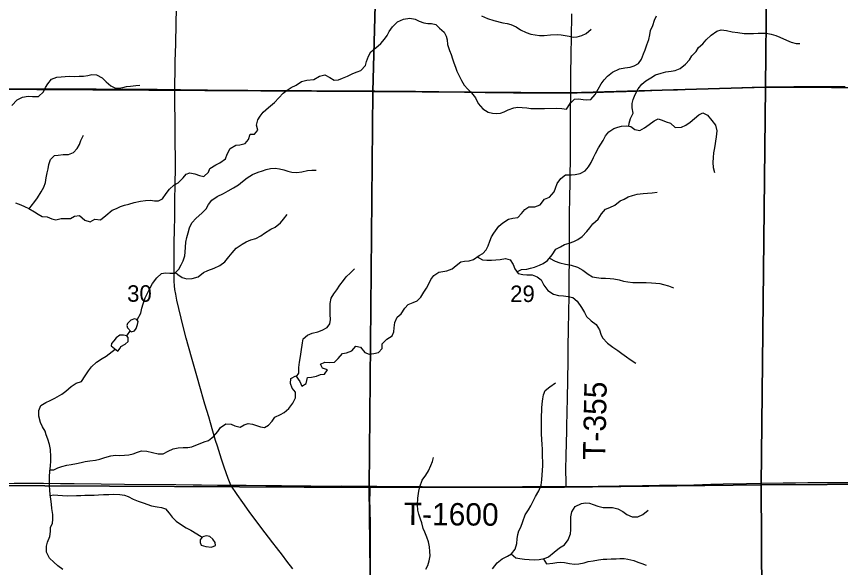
# Model space of a CAD drawing. Extents: x 1874609 to 2204689, y 815661 to 1281160.
# Drawn here: x 2045844 to 2056881, y 1029154 to 1036541 of the extents above; entities that cross this region are included whole.
import ezdxf

# ---------------------------------------------------------------- set-up
doc = ezdxf.new("R2010")
doc.units = 0
for name, color, linetype in [('GM_X_County_Road', 7, 'Continuous'), ('GM_X_Minor_Lake', 7, 'Continuous'), ('GM_X_Minor_River', 7, 'Continuous'), ('GM_X_Section', 7, 'Continuous'), ('GM_X_Section_Text', 7, 'Continuous'), ('GM_X_State_Route', 7, 'Continuous'), ('GM_X_Township_Road', 7, 'Continuous'), ('GM_X_Township_Road_Text', 7, 'Continuous')]:
    doc.layers.add(name, color=color, linetype=linetype)

msp = doc.modelspace()

# ---------------------------------------------------------------- linework, layer by layer
at = {"layer": 'GM_X_County_Road'}
msp.add_lwpolyline([(2045380, 1030269), (2045534, 1030276), (2045648, 1030280), (2045812, 1030283), (2045911, 1030284), (2046108, 1030285), (2046206, 1030284), (2046436, 1030282), (2046617, 1030280), (2046978, 1030274), (2047290, 1030272), (2047979, 1030267), (2048209, 1030264), (2048323, 1030263), (2048536, 1030259), (2048717, 1030260)], dxfattribs=at)
at = {"layer": 'GM_X_Minor_Lake'}
for points in [[(2047379, 1032315), (2047425, 1032326), (2047449, 1032360), (2047466, 1032410), (2047474, 1032452), (2047458, 1032478), (2047424, 1032490), (2047376, 1032470), (2047332, 1032427), (2047324, 1032399), (2047332, 1032369)], [(2047332, 1032369), (2047379, 1032315)], [(2047203, 1032054), (2047231, 1032095), (2047243, 1032115), (2047299, 1032149), (2047339, 1032185), (2047341, 1032239), (2047323, 1032261), (2047279, 1032271), (2047230, 1032267), (2047179, 1032231), (2047147, 1032192), (2047117, 1032158), (2047113, 1032124)], [(2047113, 1032124), (2047203, 1032054)], [(2048306, 1029524), (2048306, 1029490), (2048318, 1029452), (2048382, 1029438), (2048455, 1029426), (2048511, 1029448), (2048506, 1029490), (2048472, 1029536), (2048432, 1029568), (2048390, 1029578), (2048354, 1029572), (2048332, 1029560)], [(2048332, 1029560), (2048306, 1029524)]]:
    msp.add_lwpolyline(points, dxfattribs=at)
at = {"layer": 'GM_X_Minor_River'}
for points in [[(2050726, 1036180), (2050772, 1036236), (2050808, 1036286), (2050838, 1036341), (2050882, 1036403), (2050948, 1036471), (2051028, 1036506), (2051112, 1036520), (2051184, 1036506), (2051238, 1036480), (2051298, 1036458), (2051354, 1036448), (2051404, 1036449), (2051460, 1036435), (2051511, 1036385), (2051573, 1036329), (2051601, 1036277), (2051611, 1036227), (2051619, 1036165), (2051646, 1036087), (2051664, 1036031), (2051686, 1035975), (2051702, 1035921), (2051722, 1035861), (2051743, 1035807), (2051805, 1035683), (2051841, 1035621), (2051890, 1035567), (2051940, 1035519), (2051990, 1035451), (2052028, 1035375), (2052089, 1035305), (2052161, 1035259), (2052221, 1035245), (2052273, 1035239), (2052325, 1035245), (2052377, 1035264), (2052431, 1035288), (2052507, 1035316), (2052557, 1035324), (2052617, 1035320), (2052679, 1035315), (2052734, 1035309), (2052788, 1035307), (2052852, 1035307), (2052914, 1035309), (2053080, 1035310), (2053150, 1035306), (2053210, 1035300), (2053262, 1035374), (2053318, 1035433), (2053372, 1035439), (2053432, 1035429), (2053482, 1035425), (2053536, 1035429), (2053596, 1035494), (2053634, 1035568), (2053676, 1035638), (2053714, 1035690), (2053760, 1035743), (2053828, 1035795), (2053922, 1035839), (2053992, 1035853), (2054062, 1035862), (2054118, 1035878), (2054174, 1035910), (2054214, 1035970), (2054242, 1036039), (2054266, 1036093), (2054287, 1036161), (2054313, 1036231), (2054325, 1036293), (2054337, 1036351), (2054365, 1036422), (2054389, 1036492), (2054416, 1036548)], [(2052073, 1036551), (2052151, 1036515), (2052237, 1036487), (2052358, 1036457), (2052416, 1036446), (2052466, 1036432), (2052538, 1036402), (2052596, 1036362), (2052670, 1036326), (2052733, 1036302), (2052789, 1036293), (2052847, 1036287), (2052911, 1036285), (2052995, 1036297), (2053085, 1036301), (2053141, 1036294), (2053195, 1036288), (2053247, 1036276), (2053302, 1036266), (2053354, 1036268), (2053418, 1036286), (2053472, 1036315), (2053542, 1036369)], [(2054047, 1035070), (2054052, 1035110), (2054070, 1035173), (2054104, 1035247), (2054090, 1035317), (2054091, 1035373), (2054103, 1035429), (2054131, 1035497), (2054169, 1035570), (2054219, 1035634), (2054275, 1035678), (2054339, 1035720), (2054405, 1035757), (2054477, 1035783), (2054543, 1035799), (2054613, 1035809), (2054665, 1035815), (2054735, 1035842), (2054805, 1035902), (2054857, 1035962), (2054891, 1036012), (2054947, 1036073), (2054980, 1036127), (2055036, 1036173), (2055082, 1036227), (2055150, 1036292), (2055226, 1036346), (2055284, 1036364), (2055352, 1036352), (2055429, 1036337), (2055507, 1036327), (2055591, 1036313), (2055663, 1036313), (2055717, 1036315), (2055777, 1036316), (2055831, 1036318), (2055887, 1036316), (2055951, 1036304), (2056014, 1036284), (2056068, 1036262), (2056156, 1036223), (2056218, 1036195), (2056286, 1036179), (2056338, 1036179)], [(2045833, 1034045), (2045901, 1034016), (2045952, 1033994), (2046010, 1033966), (2046084, 1033922), (2046134, 1033890), (2046188, 1033860), (2046254, 1033854), (2046317, 1033827), (2046373, 1033813), (2046441, 1033835), (2046511, 1033831), (2046569, 1033833), (2046621, 1033866), (2046687, 1033872), (2046759, 1033810), (2046831, 1033788), (2046893, 1033826), (2046968, 1033815), (2047042, 1033871), (2047127, 1033943), (2047183, 1033968), (2047237, 1033994), (2047293, 1034010), (2047348, 1034026), (2047420, 1034048), (2047504, 1034067), (2047574, 1034075), (2047640, 1034077), (2047694, 1034069), (2047746, 1034069), (2047802, 1034096), (2047848, 1034168), (2047894, 1034226), (2047950, 1034278), (2048010, 1034309), (2048076, 1034379), (2048115, 1034429), (2048165, 1034445), (2048232, 1034431), (2048296, 1034410), (2048352, 1034398), (2048414, 1034454), (2048432, 1034504), (2048514, 1034551), (2048570, 1034577), (2048646, 1034631), (2048667, 1034697), (2048705, 1034772), (2048781, 1034818), (2048835, 1034820), (2048907, 1034840), (2048953, 1034894), (2048973, 1034963), (2049033, 1034963), (2049079, 1035019), (2049061, 1035085), (2049075, 1035155), (2049107, 1035205), (2049150, 1035258), (2049220, 1035320), (2049298, 1035386), (2049358, 1035449), (2049416, 1035513), (2049470, 1035555), (2049522, 1035587), (2049590, 1035620), (2049660, 1035670), (2049732, 1035688), (2049828, 1035696), (2049904, 1035741), (2049974, 1035759), (2050042, 1035723), (2050097, 1035687), (2050155, 1035693), (2050209, 1035712), (2050279, 1035742), (2050347, 1035776), (2050407, 1035798), (2050457, 1035815), (2050517, 1035883), (2050534, 1035937), (2050558, 1036007), (2050592, 1036067), (2050658, 1036120), (2050726, 1036180)], [(2045783, 1035348), (2045855, 1035424), (2045925, 1035458), (2046003, 1035472), (2046059, 1035469), (2046138, 1035467), (2046205, 1035533), (2046235, 1035587), (2046265, 1035639), (2046315, 1035700), (2046387, 1035728), (2046443, 1035734), (2046495, 1035736), (2046549, 1035739), (2046625, 1035737), (2046682, 1035739), (2046740, 1035741), (2046798, 1035749), (2046854, 1035762), (2046918, 1035760), (2046990, 1035720), (2047046, 1035666), (2047109, 1035612), (2047163, 1035584), (2047215, 1035582), (2047267, 1035590), (2047319, 1035603), (2047373, 1035609), (2047443, 1035615), (2047497, 1035621)], [(2051335, 1032898), (2051368, 1032957), (2051396, 1033015), (2051436, 1033069), (2051500, 1033115), (2051556, 1033124), (2051606, 1033132), (2051680, 1033158), (2051732, 1033202), (2051794, 1033250), (2051844, 1033263), (2051908, 1033267), (2051964, 1033285), (2052040, 1033339), (2052092, 1033364), (2052134, 1033414), (2052162, 1033468), (2052182, 1033528), (2052206, 1033586), (2052238, 1033638), (2052306, 1033731), (2052357, 1033773), (2052433, 1033825), (2052493, 1033838), (2052558, 1033848), (2052609, 1033900), (2052653, 1033954), (2052707, 1033988), (2052785, 1033989), (2052857, 1034017), (2052917, 1034093), (2052981, 1034121), (2053045, 1034190), (2053065, 1034240), (2053087, 1034304), (2053133, 1034370), (2053197, 1034419), (2053277, 1034419), (2053329, 1034421), (2053395, 1034435), (2053461, 1034472), (2053505, 1034526), (2053539, 1034582), (2053571, 1034650), (2053601, 1034706), (2053640, 1034779), (2053670, 1034829), (2053702, 1034879), (2053732, 1034939), (2053776, 1034995), (2053846, 1035038), (2053898, 1035056), (2053948, 1035070), (2054018, 1035074), (2054074, 1035066), (2054124, 1035028), (2054195, 1035011), (2054257, 1035049), (2054319, 1035093), (2054384, 1035141), (2054438, 1035170), (2054493, 1035152), (2054545, 1035130), (2054605, 1035112), (2054667, 1035054), (2054753, 1035056), (2054811, 1035085), (2054869, 1035125), (2054923, 1035173), (2054985, 1035223), (2055037, 1035248), (2055099, 1035218), (2055158, 1035146), (2055208, 1035082), (2055226, 1035006), (2055216, 1034926), (2055193, 1034781), (2055179, 1034715), (2055173, 1034651), (2055169, 1034583), (2055173, 1034517), (2055194, 1034451)], [(2046016, 1033962), (2046040, 1033998), (2046088, 1034062), (2046124, 1034112), (2046173, 1034189), (2046209, 1034253), (2046233, 1034315), (2046243, 1034379), (2046257, 1034443), (2046269, 1034500), (2046278, 1034556), (2046298, 1034626), (2046352, 1034676), (2046404, 1034684), (2046470, 1034691), (2046542, 1034693), (2046610, 1034719), (2046656, 1034771), (2046688, 1034827), (2046708, 1034880), (2046742, 1034948)], [(2047460, 1032475), (2047508, 1032564), (2047522, 1032630), (2047540, 1032690), (2047567, 1032769), (2047597, 1032831), (2047637, 1032905), (2047667, 1032961), (2047723, 1033036), (2047787, 1033094), (2047839, 1033106), (2047897, 1033100), (2047967, 1033100), (2048019, 1033155), (2048049, 1033213), (2048079, 1033267), (2048097, 1033331), (2048104, 1033381), (2048108, 1033447), (2048114, 1033516), (2048126, 1033576), (2048142, 1033642), (2048160, 1033710), (2048191, 1033776), (2048251, 1033839), (2048325, 1033903), (2048383, 1033963), (2048415, 1034019), (2048461, 1034078), (2048531, 1034128), (2048615, 1034168), (2048679, 1034206), (2048751, 1034243), (2048819, 1034285), (2048873, 1034329), (2048935, 1034376), (2049005, 1034422), (2049083, 1034452), (2049139, 1034470), (2049189, 1034489), (2049245, 1034505), (2049311, 1034507), (2049367, 1034499), (2049425, 1034485), (2049479, 1034467), (2049531, 1034454), (2049599, 1034448), (2049668, 1034458), (2049740, 1034476), (2049800, 1034480), (2049856, 1034479)], [(2052546, 1033120), (2052608, 1033151), (2052678, 1033155), (2052728, 1033169), (2052784, 1033181), (2052848, 1033206), (2052900, 1033228), (2052958, 1033268), (2053018, 1033348), (2053066, 1033423), (2053130, 1033453), (2053184, 1033483), (2053246, 1033503), (2053310, 1033523), (2053362, 1033552), (2053420, 1033592), (2053483, 1033658), (2053525, 1033710), (2053563, 1033761), (2053635, 1033825), (2053679, 1033897), (2053733, 1033958), (2053793, 1033980), (2053859, 1034010), (2053931, 1034068), (2053983, 1034094), (2054035, 1034123), (2054093, 1034143), (2054157, 1034157), (2054237, 1034169), (2054297, 1034172), (2054357, 1034178), (2054423, 1034188)], [(2047976, 1033110), (2048007, 1033081), (2048065, 1033041), (2048128, 1033025), (2048198, 1033027), (2048276, 1033053), (2048348, 1033108), (2048406, 1033136), (2048492, 1033168), (2048568, 1033204), (2048634, 1033251), (2048689, 1033321), (2048731, 1033373), (2048785, 1033434), (2048867, 1033488), (2048921, 1033518), (2048981, 1033546), (2049051, 1033563), (2049115, 1033601), (2049167, 1033637), (2049251, 1033689), (2049311, 1033718), (2049379, 1033774), (2049419, 1033826), (2049471, 1033886)], [(2052013, 1033320), (2052085, 1033281), (2052143, 1033274), (2052207, 1033274), (2052323, 1033282), (2052393, 1033296), (2052455, 1033278), (2052495, 1033217), (2052518, 1033158), (2052564, 1033097), (2052626, 1033081), (2052678, 1033079), (2052750, 1033077), (2052820, 1033053), (2052872, 1033011), (2052907, 1032941), (2052961, 1032867), (2053035, 1032820), (2053105, 1032802), (2053170, 1032794), (2053232, 1032786), (2053294, 1032772), (2053354, 1032724), (2053410, 1032642), (2053451, 1032572), (2053479, 1032520), (2053539, 1032460), (2053609, 1032411), (2053654, 1032339), (2053672, 1032281), (2053692, 1032231), (2053760, 1032161), (2053830, 1032109), (2053897, 1032063), (2053953, 1032021), (2054013, 1031977), (2054063, 1031943), (2054138, 1031893)], [(2052983, 1033302), (2053058, 1033262), (2053122, 1033240), (2053198, 1033221), (2053274, 1033207), (2053359, 1033179), (2053431, 1033139), (2053499, 1033085), (2053561, 1033053), (2053611, 1033040), (2053676, 1033034), (2053734, 1033034), (2053794, 1033030), (2053846, 1033024), (2053914, 1033010), (2053972, 1032995), (2054032, 1032985), (2054100, 1032977), (2054166, 1032973), (2054277, 1032974), (2054347, 1032970), (2054409, 1032966), (2054459, 1032960), (2054509, 1032950), (2054579, 1032932), (2054643, 1032905)], [(2049593, 1031713), (2049625, 1031761), (2049625, 1031837), (2049633, 1031906), (2049647, 1031982), (2049655, 1032046), (2049674, 1032166), (2049684, 1032220), (2049744, 1032269), (2049804, 1032295), (2049880, 1032315), (2049938, 1032337), (2050004, 1032370), (2050042, 1032420), (2050048, 1032478), (2050044, 1032548), (2050044, 1032612), (2050045, 1032692), (2050059, 1032764), (2050093, 1032821), (2050135, 1032875), (2050177, 1032937), (2050225, 1033001), (2050261, 1033053), (2050318, 1033106), (2050370, 1033156)], [(2046293, 1030465), (2046346, 1030465), (2046400, 1030489), (2046453, 1030508), (2046519, 1030526), (2046575, 1030534), (2046647, 1030550), (2046709, 1030564), (2046765, 1030577), (2046829, 1030585), (2046901, 1030593), (2046961, 1030607), (2047027, 1030630), (2047109, 1030650), (2047169, 1030658), (2047223, 1030656), (2047289, 1030658), (2047351, 1030663), (2047405, 1030677), (2047463, 1030701), (2047519, 1030717), (2047592, 1030713), (2047668, 1030698), (2047744, 1030680), (2047810, 1030678), (2047874, 1030714), (2047944, 1030747), (2048010, 1030759), (2048078, 1030761), (2048140, 1030765), (2048192, 1030773), (2048246, 1030794), (2048304, 1030816), (2048356, 1030838), (2048414, 1030858), (2048484, 1030910), (2048540, 1030979), (2048578, 1031029), (2048650, 1031081), (2048720, 1031077), (2048770, 1031052), (2048842, 1031034), (2048896, 1031066), (2048948, 1031086), (2049006, 1031078), (2049061, 1031060), (2049113, 1031041), (2049165, 1031031), (2049221, 1031063), (2049267, 1031117), (2049305, 1031171), (2049379, 1031206), (2049431, 1031234), (2049493, 1031284), (2049544, 1031356), (2049580, 1031429), (2049580, 1031505), (2049536, 1031559), (2049514, 1031621), (2049521, 1031689), (2049585, 1031723), (2049638, 1031649), (2049668, 1031583), (2049722, 1031623), (2049742, 1031702), (2049794, 1031706), (2049864, 1031720), (2049916, 1031742), (2049968, 1031748), (2050012, 1031803), (2049944, 1031826), (2049915, 1031882), (2049975, 1031905), (2050038, 1031901), (2050102, 1031909), (2050154, 1031957), (2050211, 1032022), (2050266, 1032034), (2050336, 1032058), (2050391, 1032122), (2050450, 1032108), (2050508, 1032036), (2050568, 1032013), (2050632, 1032021), (2050694, 1032035), (2050742, 1032089), (2050744, 1032151), (2050804, 1032216), (2050874, 1032262), (2050898, 1032312), (2050903, 1032368), (2050911, 1032438), (2050943, 1032509), (2050995, 1032557), (2051045, 1032629), (2051091, 1032681), (2051155, 1032706), (2051211, 1032728), (2051259, 1032778), (2051301, 1032846), (2051335, 1032898)], [(2047365, 1032331), (2047319, 1032262)], [(2046330, 1029866), (2046320, 1029944), (2046312, 1030002), (2046304, 1030070), (2046297, 1030128), (2046291, 1030197), (2046287, 1030249), (2046285, 1030307), (2046287, 1030373), (2046290, 1030443), (2046298, 1030519), (2046304, 1030579), (2046306, 1030637), (2046300, 1030737), (2046285, 1030802), (2046265, 1030874), (2046241, 1030934), (2046227, 1030984), (2046193, 1031042), (2046168, 1031100), (2046142, 1031184), (2046144, 1031258), (2046170, 1031328), (2046238, 1031366), (2046296, 1031391), (2046360, 1031423), (2046452, 1031479), (2046506, 1031519), (2046576, 1031582), (2046644, 1031624), (2046714, 1031650), (2046763, 1031722), (2046811, 1031793), (2046847, 1031843), (2046915, 1031905), (2046993, 1031956), (2047045, 1031986), (2047168, 1032082)], [(2052221, 1029137), (2052281, 1029215), (2052349, 1029270), (2052419, 1029308), (2052473, 1029338), (2052524, 1029398), (2052546, 1029475), (2052548, 1029537), (2052558, 1029595), (2052574, 1029647), (2052600, 1029697), (2052626, 1029771), (2052657, 1029860), (2052701, 1029928), (2052735, 1029982), (2052797, 1030106), (2052839, 1030183), (2052870, 1030257), (2052882, 1030329), (2052884, 1030397), (2052890, 1030453), (2052894, 1030523), (2052894, 1030577), (2052891, 1030640), (2052891, 1030690), (2052889, 1030746), (2052885, 1030798), (2052881, 1030874), (2052878, 1030942), (2052876, 1031014), (2052874, 1031076), (2052874, 1031150), (2052881, 1031289), (2052887, 1031347), (2052895, 1031415), (2052903, 1031467), (2052925, 1031525), (2052989, 1031577), (2053063, 1031628)], [(2051327, 1029130), (2051355, 1029182), (2051373, 1029245), (2051383, 1029309), (2051381, 1029367), (2051375, 1029431), (2051362, 1029499), (2051342, 1029563), (2051312, 1029629), (2051292, 1029679), (2051272, 1029753), (2051257, 1029803), (2051231, 1029869), (2051219, 1029925), (2051217, 1029995), (2051221, 1030084), (2051234, 1030176), (2051246, 1030236), (2051278, 1030324), (2051326, 1030394), (2051364, 1030451), (2051396, 1030521), (2051415, 1030575), (2051431, 1030627)], [(2046298, 1030119), (2046341, 1030129), (2046400, 1030123), (2046460, 1030121), (2046524, 1030117), (2046650, 1030118), (2046708, 1030120), (2046758, 1030124), (2046826, 1030126), (2046884, 1030126), (2046944, 1030130), (2047012, 1030133), (2047082, 1030135), (2047139, 1030137), (2047227, 1030135), (2047289, 1030126), (2047339, 1030108), (2047405, 1030072), (2047475, 1030044), (2047543, 1030020), (2047652, 1029982), (2047728, 1029969), (2047786, 1029959), (2047840, 1029939), (2047890, 1029881), (2047931, 1029829), (2047985, 1029777), (2048055, 1029727), (2048117, 1029687), (2048179, 1029654), (2048260, 1029606), (2048332, 1029560)], [(2052471, 1029337), (2052533, 1029282), (2052587, 1029274), (2052649, 1029267), (2052709, 1029263), (2052781, 1029259), (2052845, 1029263), (2052915, 1029277), (2052969, 1029298), (2053045, 1029360), (2053115, 1029420), (2053183, 1029459), (2053235, 1029527), (2053263, 1029607), (2053269, 1029661), (2053271, 1029715), (2053270, 1029833), (2053284, 1029902), (2053326, 1029972), (2053410, 1030014), (2053466, 1030020), (2053518, 1030016), (2053570, 1029999), (2053630, 1029975), (2053701, 1029959), (2053759, 1029957), (2053827, 1029957), (2053897, 1029943), (2053965, 1029906), (2054019, 1029866), (2054091, 1029832), (2054168, 1029834), (2054232, 1029864), (2054306, 1029921)], [(2046465, 1029129), (2046400, 1029175), (2046344, 1029225), (2046286, 1029281), (2046248, 1029361), (2046245, 1029439), (2046261, 1029495), (2046291, 1029568), (2046301, 1029636), (2046299, 1029696), (2046325, 1029746), (2046332, 1029804), (2046330, 1029866)], [(2052900, 1029274), (2052944, 1029205), (2053030, 1029214), (2053080, 1029220), (2053130, 1029224), (2053182, 1029222), (2053252, 1029210), (2053316, 1029201), (2053376, 1029205), (2053446, 1029219), (2053500, 1029233), (2053568, 1029245), (2053640, 1029258), (2053701, 1029264), (2053751, 1029268), (2053809, 1029272), (2053875, 1029272), (2053925, 1029274), (2053981, 1029273), (2054033, 1029267), (2054113, 1029247), (2054167, 1029227), (2054219, 1029207), (2054276, 1029185)]]:
    msp.add_lwpolyline(points, dxfattribs=at)
at = {"layer": 'GM_X_Section'}
for points in [[(2050755, 1040674), (2053327, 1040653), (2055929, 1040888), (2055878, 1035593), (2053260, 1035519), (2050615, 1035534)], [(2055929, 1040888), (2061162, 1040854), (2061171, 1035567), (2055878, 1035593)], [(2050755, 1040674), (2050615, 1035534), (2045364, 1035566), (2045400, 1040773)], [(2045364, 1035566), (2050615, 1035534), (2050567, 1030225), (2045350, 1030255)], [(2050615, 1035534), (2053260, 1035519), (2055878, 1035593), (2055820, 1030262), (2053183, 1030230), (2050567, 1030225)], [(2055878, 1035593), (2061171, 1035567), (2061133, 1030288), (2055820, 1030262)], [(2045350, 1030255), (2050567, 1030225), (2050630, 1024935), (2050608, 1024935), (2045373, 1024950)], [(2050567, 1030225), (2053183, 1030230), (2055820, 1030262), (2055851, 1024965), (2055833, 1024963), (2050630, 1024935)], [(2055820, 1030262), (2061133, 1030288), (2061153, 1025011), (2061077, 1025013), (2055851, 1024965)]]:
    msp.add_lwpolyline(points, close=True, dxfattribs=at)
at = {"layer": 'GM_X_State_Route'}
msp.add_lwpolyline([(2049545, 1029136), (2049465, 1029240), (2049406, 1029318), (2049327, 1029422), (2049277, 1029487), (2049119, 1029697), (2048962, 1029906), (2048875, 1030025), (2048799, 1030132), (2048717, 1030260), (2048681, 1030346), (2048651, 1030422), (2048624, 1030499), (2048589, 1030608), (2048536, 1030780), (2048512, 1030858), (2048475, 1030984), (2048443, 1031094), (2048420, 1031173), (2048367, 1031344), (2048339, 1031438), (2048316, 1031517), (2048252, 1031754), (2048189, 1031975), (2048119, 1032228), (2048079, 1032386), (2047994, 1032737), (2047977, 1032817), (2047967, 1032881), (2047961, 1032930), (2047957, 1032995), (2047956, 1033077), (2047957, 1033159), (2047958, 1033241), (2047958, 1033355), (2047958, 1033519), (2047960, 1033666), (2047965, 1033862), (2047966, 1033950), (2047967, 1034031), (2047967, 1034140), (2047968, 1034222), (2047969, 1034288), (2047971, 1034370), (2047972, 1034435), (2047973, 1034550), (2047973, 1034664), (2047971, 1034828), (2047969, 1034992), (2047968, 1035139), (2047967, 1035385), (2047965, 1035516), (2047965, 1035563), (2047965, 1035631), (2047968, 1035811), (2047970, 1035942), (2047977, 1036172), (2047979, 1036253), (2047982, 1036368), (2047984, 1036482), (2047988, 1036613)], dxfattribs=at)
at = {"layer": 'GM_X_Township_Road'}
for points in [[(2053267, 1035516), (2053268, 1035571), (2053269, 1035740), (2053275, 1036051), (2053278, 1036248), (2053280, 1036363), (2053282, 1036461), (2053284, 1036576)], [(2045400, 1035571), (2045469, 1035572), (2045600, 1035571), (2045797, 1035570), (2045928, 1035570), (2046042, 1035570), (2046289, 1035571), (2046403, 1035570), (2046502, 1035570), (2046665, 1035570), (2046911, 1035569), (2047354, 1035568), (2047501, 1035567), (2047730, 1035566), (2047845, 1035564), (2047965, 1035563)], [(2047965, 1035563), (2048042, 1035562), (2048403, 1035557), (2048731, 1035555), (2048813, 1035554), (2048944, 1035552), (2049075, 1035551), (2049271, 1035550), (2049386, 1035550), (2049468, 1035550), (2049566, 1035551), (2049713, 1035549), (2049795, 1035547), (2049992, 1035545), (2050237, 1035545), (2050467, 1035544), (2050614, 1035544), (2050644, 1035543), (2050893, 1035541), (2051008, 1035540)], [(2053267, 1035516), (2053353, 1035516), (2053566, 1035521), (2053845, 1035530), (2054009, 1035536), (2054156, 1035541), (2054451, 1035552), (2054697, 1035559), (2054877, 1035565), (2055287, 1035578), (2055697, 1035592), (2055877, 1035597), (2056058, 1035599), (2056255, 1035601), (2056484, 1035601), (2056714, 1035602), (2056943, 1035601)], [(2051008, 1035540), (2051188, 1035539), (2051500, 1035534), (2051598, 1035533), (2051844, 1035528), (2051992, 1035525), (2052123, 1035522), (2052320, 1035520), (2052500, 1035518), (2052812, 1035517), (2053107, 1035516), (2053267, 1035516)], [(2053207, 1030239), (2053206, 1030283), (2053205, 1030314), (2053205, 1030347), (2053203, 1030413), (2053203, 1030441), (2053204, 1030501), (2053206, 1030625), (2053208, 1030707), (2053209, 1030773), (2053215, 1031035), (2053220, 1031248), (2053223, 1031412), (2053227, 1031674), (2053231, 1031920), (2053234, 1032117), (2053238, 1032347), (2053242, 1032576), (2053245, 1032790), (2053245, 1032882), (2053246, 1033009), (2053247, 1033109), (2053249, 1033211), (2053251, 1033339), (2053250, 1033440), (2053249, 1033559), (2053252, 1033707), (2053253, 1033822), (2053253, 1033904), (2053256, 1034100), (2053259, 1034330), (2053262, 1034461), (2053265, 1034576), (2053265, 1034706), (2053266, 1034787), (2053266, 1034903), (2053265, 1035002), (2053265, 1035199), (2053266, 1035334), (2053267, 1035454), (2053267, 1035516)], [(2048717, 1030260), (2048921, 1030258), (2049183, 1030254), (2049396, 1030252), (2049608, 1030251), (2049788, 1030247), (2049886, 1030245), (2050017, 1030246), (2050196, 1030247), (2050409, 1030245), (2050507, 1030244), (2050579, 1030243)], [(2053207, 1030239), (2053228, 1030239), (2053359, 1030241), (2053473, 1030242), (2053637, 1030243), (2053785, 1030245), (2053916, 1030247), (2054096, 1030250), (2054227, 1030252), (2054391, 1030255), (2054457, 1030256), (2054555, 1030256), (2054719, 1030258), (2054916, 1030264), (2055145, 1030273), (2055309, 1030276), (2055621, 1030282), (2055818, 1030285), (2056113, 1030288), (2056277, 1030291), (2056441, 1030292), (2056638, 1030293), (2056818, 1030292), (2057031, 1030293)], [(2050571, 1027811), (2050576, 1027855), (2050578, 1027871), (2050580, 1027920), (2050579, 1028002), (2050581, 1028150), (2050580, 1028280), (2050581, 1028346), (2050582, 1028526), (2050581, 1028608), (2050584, 1028853), (2050583, 1029017), (2050584, 1029164), (2050585, 1029328), (2050585, 1029491), (2050584, 1029573), (2050584, 1029737), (2050581, 1029933), (2050579, 1030064), (2050580, 1030146), (2050580, 1030198), (2050579, 1030243)], [(2050579, 1030243), (2050622, 1030243), (2050671, 1030243), (2050802, 1030241), (2051016, 1030239), (2051147, 1030238), (2051278, 1030238), (2051442, 1030237), (2051606, 1030237), (2051655, 1030237), (2051770, 1030237), (2051999, 1030236), (2052163, 1030236), (2052360, 1030237), (2052622, 1030238), (2052721, 1030238), (2052819, 1030238), (2052917, 1030238), (2053016, 1030239), (2053097, 1030238), (2053207, 1030239)]]:
    msp.add_lwpolyline(points, dxfattribs=at)

# ---------------------------------------------------------------- texts
at = {"layer": 'GM_X_Section_Text'}
for s, p in [('30', (2047327, 1032717)), ('29', (2052457, 1032713))]:
    msp.add_text(s, height=221, rotation=0, dxfattribs=at).set_placement(p)
at = {"layer": 'GM_X_Township_Road_Text'}
for s, rotation, p in [('T-355', 88.8949, (2053730, 1030596)), ('T-1600', 359.5324, (2051030, 1029724))]:
    msp.add_text(s, height=300, rotation=rotation, dxfattribs=at).set_placement(p)

doc.saveas('drawing.dxf')
